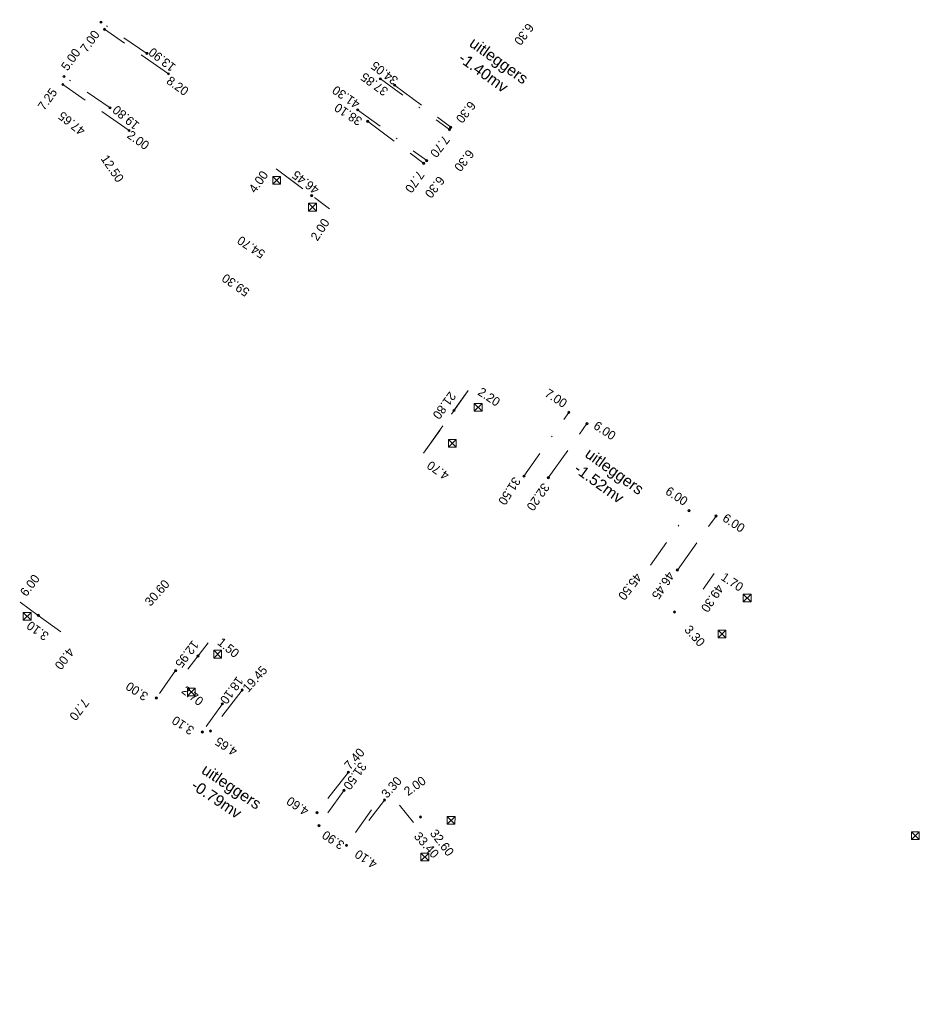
# Model space of a CAD drawing. Header units: inches. Extents: x 0 to 191500, y 0 to 342750.
# Tile 530 of 547: x 189786 to 189867, y 335095 to 335183. Entities that reach past the tile are written whole.
import ezdxf

# ---------------------------------------------------------------- set-up
doc = ezdxf.new("R2010")
doc.units = ezdxf.units.IN
doc.header["$MEASUREMENT"] = 0
for name, pattern in [('RI-HWA_HUISAANSLUITING', [4.8, 3, -1.8]), ('RI-HWA_KOLKAANSLUITING', [4.3, 2.5, -1.8]), ('RI-VWA_HUISAANSLUITING', [6.1, 2.5, -1.8, 0, -1.8])]:
    doc.linetypes.add(name, pattern=pattern)
doc.layers.get('0').update_dxf_attribs({"lineweight": 20})
for name, color, linetype, lineweight in [('ECW', 150, 'Continuous', 20), ('N-WE-RI-HWA-MAATVOERING-T25', 151, 'Continuous', 20), ('N-WE-RI-HWA_HUISAANSLUITING_PP_160-G', 150, 'RI-HWA_HUISAANSLUITING', 20), ('N-WE-RI-HWA_KOLK-S', 150, 'Continuous', 20), ('N-WE-RI-HWA_KOLKAANSLUITING_PP_160-G', 150, 'RI-HWA_KOLKAANSLUITING', 20), ('N-WE-RI-HWA_RIOOLPUT_ONTSTOPPINGSPUT-G', 150, 'Continuous', 20), ('N-WE-RI-INLAAT', 7, 'Continuous', 20), ('N-WE-RI-VWA-MAATVOERING-T25', 30, 'Continuous', 20), ('N-WE-RI-VWA_HUISAANSLUITING_PP_160-G', 20, 'RI-VWA_HUISAANSLUITING', 20), ('N-WE-RI-VWA_RIOOLPUT_ONTSTOPPINGSPUT-G', 30, 'Continuous', 20), ('Tekst algemeen', 7, 'Continuous', 20)]:
    doc.layers.add(name, color=color, linetype=linetype, lineweight=lineweight)
doc.styles.add('arial', font='arial.ttf')
picture_1 = doc.add_image_def('image1.ecw', size_in_pixel=(220000, 285000))

# ---------------------------------------------------------------- blocks, each defined once
blk = doc.blocks.new('A$C2C270354')
h = blk.add_hatch(color=256)
h.dxf.hatch_style = 1
edge = h.paths.add_edge_path()
edge.add_arc((0, 0), 0.1, 0, 360)
blk.add_circle((0, 0), 0.1)

msp = doc.modelspace()

# ---------------------------------------------------------------- linework, layer by layer
at = {"layer": 'N-WE-RI-HWA_HUISAANSLUITING_PP_160-G'}
for points, elevation in [([(189799.6476, 335178.44199), (189793.89821, 335182.43506)], 41.745), ([(189796.11088, 335173.34968), (189790.15616, 335177.48536)], 41.745), ([(189819.95321, 335177.42509), (189824.99227, 335173.64384)], 41.611), ([(189817.5224, 335174.1857), (189822.56146, 335170.40444)], 41.611), ([(189809.31134, 335169.90775), (189814.11044, 335166.30655)], 41.611), ([(189822.54784, 335144.39089), (189826.57106, 335150.01667)], 41.611), ([(189833.75071, 335142.17748), (189837.22689, 335147.03831)], 41.611), ([(189845.34172, 335133.88827), (189848.81169, 335138.74042)], 41.611), ([(189847.653, 335132.19), (189848.64189, 335133.57279)], 41.583), ([(189803.21961, 335127.35708), (189800.65227, 335124.03311)], 41.583), ([(189806.25981, 335123.11359), (189803.4174, 335119.43348)], 41.583), ([(189815.79644, 335115.74778), (189812.98459, 335112.10724)], 41.583), ([(189819.04126, 335113.24156), (189817.63534, 335111.4213)], 41.583), ([(189821.65295, 335111.22437), (189820.39753, 335112.78126)], 41.583)]:
    msp.add_lwpolyline(points, dxfattribs=dict(at, elevation=elevation))
for points in [[(189799.6476, 335178.44199), (189793.89821, 335182.43506)], [(189796.11088, 335173.34968), (189790.15616, 335177.48536)], [(189819.95321, 335177.42509), (189824.99227, 335173.64384)], [(189817.5224, 335174.1857), (189822.56146, 335170.40444)], [(189833.75071, 335142.17748), (189837.22689, 335147.03831)], [(189845.34172, 335133.88827), (189848.81169, 335138.74042)], [(189806.25981, 335123.11359), (189803.4174, 335119.43348)], [(189815.79644, 335115.74778), (189812.98459, 335112.10724)], [(189819.04126, 335113.24156), (189817.63534, 335111.4213)]]:
    msp.add_lwpolyline(points, dxfattribs=at)
at = {"layer": 'N-WE-RI-HWA_KOLK-S'}
for p, q in [((189809.01138, 335169.22742), (189809.00989, 335168.53097)), ((189809.00989, 335168.53097), (189809.70784, 335169.22592)), ((189809.00989, 335168.53097), (189809.70634, 335168.52947)), ((189809.70634, 335168.52947), (189809.01138, 335169.22742)), ((189809.70784, 335169.22592), (189809.01138, 335169.22742)), ((189809.70634, 335168.52947), (189809.70784, 335169.22592)), ((189812.23191, 335166.8159), (189812.23041, 335166.11945)), ((189812.23041, 335166.11945), (189812.92836, 335166.8144)), ((189812.92687, 335166.11795), (189812.23191, 335166.8159)), ((189812.92836, 335166.8144), (189812.23191, 335166.8159)), ((189812.92687, 335166.11795), (189812.92836, 335166.8144)), ((189812.23041, 335166.11945), (189812.92687, 335166.11795)), ((189827.1042, 335148.85133), (189827.10271, 335148.15488)), ((189827.10271, 335148.15488), (189827.80066, 335148.84983)), ((189827.10271, 335148.15488), (189827.79916, 335148.15338)), ((189827.79916, 335148.15338), (189827.1042, 335148.85133)), ((189827.80066, 335148.84983), (189827.1042, 335148.85133)), ((189827.79916, 335148.15338), (189827.80066, 335148.84983)), ((189824.79218, 335145.60735), (189824.79068, 335144.9109)), ((189824.79068, 335144.9109), (189825.48863, 335145.60585)), ((189825.48714, 335144.9094), (189824.79218, 335145.60735)), ((189825.48863, 335145.60585), (189824.79218, 335145.60735)), ((189825.48714, 335144.9094), (189825.48863, 335145.60585)), ((189824.79068, 335144.9109), (189825.48714, 335144.9094)), ((189851.26408, 335131.73359), (189851.26258, 335131.03714)), ((189851.26258, 335131.03714), (189851.96053, 335131.73209)), ((189851.95903, 335131.03564), (189851.26408, 335131.73359)), ((189851.96053, 335131.73209), (189851.26408, 335131.73359)), ((189851.95903, 335131.03564), (189851.96053, 335131.73209)), ((189851.26258, 335131.03714), (189851.95903, 335131.03564)), ((189786.60762, 335130.09047), (189786.60612, 335129.39402)), ((189786.60612, 335129.39402), (189787.30407, 335130.08898)), ((189787.30257, 335129.39252), (189786.60762, 335130.09047)), ((189787.30407, 335130.08898), (189786.60762, 335130.09047)), ((189787.30257, 335129.39252), (189787.30407, 335130.08898)), ((189786.60612, 335129.39402), (189787.30257, 335129.39252)), ((189849.00308, 335128.48997), (189849.00158, 335127.79352)), ((189849.00158, 335127.79352), (189849.69953, 335128.48847)), ((189849.69804, 335127.79202), (189849.00308, 335128.48997)), ((189849.69953, 335128.48847), (189849.00308, 335128.48997)), ((189849.69804, 335127.79202), (189849.69953, 335128.48847)), ((189849.00158, 335127.79352), (189849.69804, 335127.79202)), ((189803.71963, 335126.68955), (189803.71813, 335125.9931)), ((189803.71813, 335125.9931), (189804.41608, 335126.68805)), ((189804.41458, 335125.9916), (189803.71963, 335126.68955)), ((189804.41608, 335126.68805), (189803.71963, 335126.68955)), ((189804.41458, 335125.9916), (189804.41608, 335126.68805)), ((189803.71813, 335125.9931), (189804.41458, 335125.9916)), ((189801.35861, 335123.29741), (189801.35711, 335122.60096)), ((189801.35711, 335122.60096), (189802.05506, 335123.29591)), ((189801.35711, 335122.60096), (189802.05357, 335122.59946)), ((189802.05357, 335122.59946), (189801.35861, 335123.29741)), ((189802.05506, 335123.29591), (189801.35861, 335123.29741)), ((189802.05357, 335122.59946), (189802.05506, 335123.29591)), ((189824.67883, 335111.77564), (189824.67734, 335111.07919)), ((189824.67734, 335111.07919), (189825.37529, 335111.77414)), ((189824.67734, 335111.07919), (189825.37379, 335111.07769)), ((189825.37379, 335111.07769), (189824.67883, 335111.77564)), ((189825.37529, 335111.77414), (189824.67883, 335111.77564)), ((189825.37379, 335111.07769), (189825.37529, 335111.77414)), ((189866.36152, 335110.40497), (189866.36003, 335109.70852)), ((189866.36003, 335109.70852), (189867.05797, 335110.40348)), ((189866.36152, 335110.40497), (189867.05648, 335109.70703)), ((189867.05797, 335110.40348), (189866.36152, 335110.40497)), ((189867.05648, 335109.70703), (189867.05797, 335110.40348)), ((189866.36003, 335109.70852), (189867.05648, 335109.70703)), ((189822.31502, 335108.48783), (189822.31352, 335107.79138)), ((189822.31352, 335107.79138), (189823.01147, 335108.48634)), ((189823.00998, 335107.78989), (189822.31502, 335108.48783)), ((189823.01147, 335108.48634), (189822.31502, 335108.48783)), ((189823.00998, 335107.78989), (189823.01147, 335108.48634)), ((189822.31352, 335107.79138), (189823.00998, 335107.78989))]:
    msp.add_line(p, q, dxfattribs=at)
at = {"layer": 'N-WE-RI-HWA_KOLKAANSLUITING_PP_160-G'}
for q in [(189786.33753, 335131.00119), (189791.17371, 335127.44995)]:
    msp.add_line((189787.94959, 335129.81744), q, dxfattribs=at)
for points in [[(189809.31134, 335169.90775), (189814.11044, 335166.30655)], [(189822.54784, 335144.39089), (189826.57106, 335150.01667)], [(189847.653, 335132.19), (189848.64189, 335133.57279)], [(189803.21961, 335127.35708), (189800.65227, 335124.03311)], [(189821.65295, 335111.22437), (189820.39753, 335112.78126)]]:
    msp.add_lwpolyline(points, dxfattribs=at)
at = {"layer": 'N-WE-RI-HWA_RIOOLPUT_ONTSTOPPINGSPUT-G'}
for p, q in [((189793.99608, 335182.4556), (189793.80035, 335182.41452)), ((189793.87768, 335182.53293), (189793.91875, 335182.33719)), ((189790.25403, 335177.5059), (189790.05829, 335177.46482)), ((189790.13562, 335177.58323), (189790.1767, 335177.38749)), ((189825.09014, 335173.66438), (189824.8944, 335173.6233)), ((189824.97173, 335173.74171), (189825.01281, 335173.54597)), ((189822.65933, 335170.42498), (189822.46359, 335170.38391)), ((189822.54092, 335170.50231), (189822.582, 335170.30658)), ((189837.32476, 335147.05885), (189837.12902, 335147.01778)), ((189837.20635, 335147.13618), (189837.24743, 335146.94045)), ((189848.90956, 335138.76096), (189848.71382, 335138.71988)), ((189848.79115, 335138.83829), (189848.83223, 335138.64255)), ((189803.51527, 335119.45402), (189803.31953, 335119.41295)), ((189803.39686, 335119.53135), (189803.43794, 335119.33562)), ((189813.08246, 335112.12778), (189812.88672, 335112.0867)), ((189812.96405, 335112.20511), (189813.00513, 335112.00937))]:
    msp.add_line(p, q, dxfattribs=at)
for centre in [(189793.89821, 335182.43506), (189790.15616, 335177.48536), (189824.99227, 335173.64384), (189822.56146, 335170.40444), (189837.22689, 335147.03831), (189848.81169, 335138.74042), (189803.4174, 335119.43348), (189812.98459, 335112.10724)]:
    msp.add_circle(centre, 0.1, dxfattribs=at)
at = {"layer": 'N-WE-RI-VWA_HUISAANSLUITING_PP_160-G'}
for points, elevation in [([(189797.71589, 335180.26965), (189793.57979, 335183.07904)], 41.598), ([(189794.4008, 335175.38905), (189790.2647, 335178.19844)], 41.598), ([(189818.67558, 335177.99173), (189824.88202, 335173.43431)], 41.257), ([(189816.63362, 335175.21093), (189822.84006, 335170.6535)], 41.257), ([(189831.56454, 335142.3244), (189835.59271, 335148.04924)], 41.9), ([(189842.93592, 335134.32315), (189846.38864, 335139.23016)], 82.806), ([(189800.28675, 335124.862), (189798.55031, 335122.41562)], 41.431), ([(189804.48638, 335121.88113), (189802.69206, 335119.3532)], 41.431), ([(189815.41356, 335114.12506), (189813.1562, 335110.94476)], 41.431), ([(189817.889, 335112.368), (189815.63164, 335109.1877)], 41.356)]:
    msp.add_lwpolyline(points, dxfattribs=dict(at, elevation=elevation))
for points in [[(189797.71589, 335180.26965), (189793.57979, 335183.07904)], [(189794.4008, 335175.38905), (189790.2647, 335178.19844)], [(189818.67558, 335177.99173), (189824.88202, 335173.43431)], [(189816.63362, 335175.21093), (189822.84006, 335170.6535)], [(189831.56454, 335142.3244), (189835.59271, 335148.04924)], [(189842.93592, 335134.32315), (189846.38864, 335139.23016)], [(189800.28675, 335124.862), (189798.55031, 335122.41562)], [(189804.48638, 335121.88113), (189802.69206, 335119.3532)], [(189815.41356, 335114.12506), (189813.1562, 335110.94476)], [(189817.889, 335112.368), (189815.63164, 335109.1877)]]:
    msp.add_lwpolyline(points, dxfattribs=at)
at = {"layer": 'N-WE-RI-VWA_RIOOLPUT_ONTSTOPPINGSPUT-G'}
for p, q in [((189793.66991, 335183.12237), (189793.48966, 335183.03571)), ((189793.53646, 335183.16917), (189793.62312, 335182.98891)), ((189790.35483, 335178.24177), (189790.17458, 335178.15512)), ((189790.22138, 335178.28857), (189790.30803, 335178.10832)), ((189824.97215, 335173.47764), (189824.79189, 335173.39098)), ((189824.83869, 335173.52443), (189824.92535, 335173.34418)), ((189822.93018, 335170.69683), (189822.74993, 335170.61017)), ((189822.79673, 335170.74363), (189822.88338, 335170.56338)), ((189835.68284, 335148.09257), (189835.50259, 335148.00591)), ((189835.54939, 335148.13936), (189835.63604, 335147.95911)), ((189846.34531, 335139.32028), (189846.43197, 335139.14003)), ((189846.47877, 335139.27348), (189846.29852, 335139.18683)), ((189798.64044, 335122.45895), (189798.46019, 335122.37229)), ((189798.50699, 335122.50575), (189798.59364, 335122.32549)), ((189802.78219, 335119.39652), (189802.60193, 335119.30987)), ((189802.64873, 335119.44332), (189802.73539, 335119.26307)), ((189813.11287, 335111.03488), (189813.19952, 335110.85463)), ((189813.24632, 335110.98808), (189813.06607, 335110.90143)), ((189815.58831, 335109.27783), (189815.67496, 335109.09757)), ((189815.72176, 335109.23103), (189815.54151, 335109.14437))]:
    msp.add_line(p, q, dxfattribs=at)
for centre in [(189793.57979, 335183.07904), (189790.2647, 335178.19844), (189824.88202, 335173.43431), (189822.84006, 335170.6535), (189835.59271, 335148.04924), (189846.38864, 335139.23016), (189798.55031, 335122.41562), (189802.69206, 335119.3532), (189813.1562, 335110.94476), (189815.63164, 335109.1877)]:
    msp.add_circle(centre, 0.1, dxfattribs=at)

# ---------------------------------------------------------------- block references
at = {"layer": 'N-WE-RI-INLAAT', "rotation": 0.06357443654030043}
for p in [(189797.71589, 335180.26965), (189799.6476, 335178.44199), (189818.67558, 335177.99173), (189819.95321, 335177.42509), (189794.4008, 335175.38905), (189816.63362, 335175.21093), (189817.5224, 335174.1857), (189796.11088, 335173.34968), (189812.51074, 335167.50695), (189825.28181, 335148.21388), (189831.56454, 335142.3244), (189833.75071, 335142.17748), (189845.34172, 335133.88827), (189787.94959, 335129.81744), (189845.08413, 335130.11855, 41.583), (189802.30487, 335126.17275), (189800.28675, 335124.862), (189806.25981, 335123.11359), (189804.48638, 335121.88113), (189815.79644, 335115.74778), (189815.41356, 335114.12506), (189819.04126, 335113.24156), (189822.27571, 335111.72654, 41.583)]:
    msp.add_blockref('A$C2C270354', p, dxfattribs=at)

# ---------------------------------------------------------------- texts
at = {"layer": 'N-WE-RI-HWA-MAATVOERING-T25', "char_height": 0.8, "attachment_point": 1}
for s, insert, width, rotation in [('6.30', (189832.52473, 335182.57197, 0.496), 5.1756488, 232.6799246), ('6.30', (189832.52473, 335182.57197, 0.496), 5.176, 232.6799246), ('7.00', (189791.65846, 335180.74607, -81.918), 5.1756488, 54.5747586), ('7.00', (189791.65846, 335180.74607, -81.918), 5.176, 54.5747586), ('34.05', (189819.85521, 335177.37248, -41.094), 5.1756488, 142.5640905), ('34.05', (189819.85521, 335177.37248, -41.094), 5.176, 142.5640905), ('8.20', (189799.85148, 335178.28578, -41.094), 5.1756488, 324.462661), ('8.20', (189799.85148, 335178.28578, -41.094), 5.176, 324.462661), ('7.25', (189787.84886, 335175.5492, -81.918), 5.1756488, 54.5747586), ('7.25', (189787.84886, 335175.5492, -81.918), 5.176, 54.5747586), ('38.10', (189816.68419, 335173.72658, -41.094), 5.1756488, 146.7404865), ('38.10', (189816.68419, 335173.72658, -41.094), 5.176, 146.7404865), ('6.30', (189827.31505, 335175.56816, -40.761), 5.1756488, 231.8795369), ('6.30', (189827.31505, 335175.56816, -40.761), 5.176, 231.8795369), ('2.00', (189796.31704, 335173.42006, -41.094), 5.1756488, 324.462661), ('2.00', (189796.31704, 335173.42006, -41.094), 5.176, 324.462661), ('6.30', (189827.16586, 335171.21764, 0.496), 5.176, 231.6712995), ('12.50', (189794.18973, 335171.27201, -41.094), 5.1756488, 304.1080758), ('12.50', (189794.18973, 335171.27201, -41.094), 5.176, 304.1080758), ('4.00', (189806.78542, 335168.14236, -82.23), 5.1756488, 54.1481842), ('4.00', (189806.78542, 335168.14236, -82.23), 5.176, 54.1481842), ('46.45', (189812.77474, 335167.55684, -41.094), 5.1756488, 142.4758746), ('46.45', (189812.77474, 335167.55684, -41.094), 5.176, 142.4758746), ('6.30', (189824.52207, 335168.83071, 0.496), 5.1756488, 231.6712995), ('2.00', (189812.34808, 335163.80661, -82.23), 5.1756488, 56.6084668), ('2.00', (189812.34808, 335163.80661, -82.23), 5.176, 56.6084668), ('54.70', (189807.96486, 335161.79915, -41.094), 5.1756488, 146.7404865), ('54.70', (189807.96486, 335161.79915, -41.094), 5.176, 146.7404865), ('21.80', (189825.53598, 335149.50787, 42.069), 5.1756488, 234.0424366), ('21.80', (189825.53598, 335149.50787, 42.069), 5.176, 234.0424366), ('2.20', (189827.7853, 335150.35082, -82.23), 5.1756488, 326.6160905), ('2.20', (189827.7853, 335150.35082, -82.23), 5.176, 326.6160905), ('6.00', (189838.17308, 335147.32256, -41.115), 5.1756488, 326.6084668), ('6.00', (189838.17308, 335147.32256, -41.115), 5.176, 326.6084668), ('4.70', (189824.47753, 335141.90945, -82.23), 5.1756488, 145.4713562), ('4.70', (189824.47753, 335141.90945, -82.23), 5.176, 145.4713562), ('32.20', (189833.92941, 335141.3272, 42.069), 5.1756488, 235.4442327), ('32.20', (189833.92941, 335141.3272, 42.069), 5.176, 235.4442327), ('6.00', (189849.75788, 335139.02467, -41.115), 5.1756488, 326.6084668), ('6.00', (189849.75788, 335139.02467, -41.115), 5.176, 326.6084668), ('46.45', (189845.14148, 335133.39867, 42.069), 5.1756488, 236.362769), ('46.45', (189845.14148, 335133.39867, 42.069), 5.176, 236.362769), ('1.70', (189849.62359, 335133.73495, -82.23), 5.1756488, 326.6160905), ('1.70', (189849.62359, 335133.73495, -82.23), 5.176, 326.6160905), ('30.60', (189797.43245, 335131.11723, 42.069), 5.1756488, 48.274555), ('30.60', (189797.43245, 335131.11723, 42.069), 5.176, 48.274555), ('49.30', (189849.5631, 335132.24411, 42.069), 5.1756488, 236.362769), ('49.30', (189849.5631, 335132.24411, 42.069), 5.176, 236.362769), ('3.30', (189846.51353, 335129.02705, -82.23), 5.1756488, 311.7206649), ('3.30', (189846.51353, 335129.02705, -82.23), 5.176, 311.7206649), ('1.50', (189804.47681, 335127.89605, -82.23), 5.1756488, 320.7152257), ('1.50', (189804.47681, 335127.89605, -82.23), 5.176, 320.7152257), ('19.45', (189806.21371, 335123.38801, 42.069), 5.1756488, 48.274555), ('19.45', (189806.21371, 335123.38801, 42.069), 5.176, 48.274555), ('2.70', (189801.23843, 335123.56133, -82.23), 5.1756488, 321.7764492), ('2.70', (189801.23843, 335123.56133, -82.23), 5.176, 321.7764492), ('4.65', (189805.46981, 335117.13906, 0.468), 5.1756488, 146.6055957), ('4.65', (189805.46981, 335117.13906, 0.468), 5.176, 146.6055957), ('7.40', (189815.34374, 335116.43689, 42.069), 5.1756488, 48.274555), ('7.40', (189815.34374, 335116.43689, 42.069), 5.176, 48.274555), ('3.30', (189818.67924, 335113.88363, 42.069), 5.1756488, 48.274555), ('3.30', (189818.67924, 335113.88363, 42.069), 5.176, 48.274555), ('2.00', (189820.68698, 335114.23523, -82.23), 5.1756488, 35.4996419), ('2.00', (189820.68698, 335114.23523, -82.23), 5.176, 35.4996419), ('4.60', (189811.89185, 335111.78768, 0.468), 5.1756488, 146.6055957), ('4.60', (189811.89185, 335111.78768, 0.468), 5.176, 146.6055957), ('33.40', (189822.23065, 335110.4727, -82.23), 5.1756488, 311.7206649), ('33.40', (189822.23065, 335110.4727, -82.23), 5.176, 311.7206649), ('32.60', (189823.71268, 335110.72549, -82.23), 5.1756488, 307.596787), ('32.60', (189823.71268, 335110.72549, -82.23), 5.176, 307.596787)]:
    msp.add_mtext(s, dxfattribs=dict(at, insert=insert, width=width, rotation=rotation))
at = {"layer": 'N-WE-RI-VWA-MAATVOERING-T25', "char_height": 0.8, "attachment_point": 1}
for s, insert, width, rotation in [('5.00', (189789.93439, 335179.11291, -82.065), 5.1756488, 54.5747586), ('5.00', (189789.93439, 335179.11291, -82.065), 5.176, 54.5747586), ('13.90', (189799.86816, 335178.56603, -41.094), 5.1756488, 141.7375253), ('13.90', (189799.86816, 335178.56603, -41.094), 5.176, 141.7375253), ('37.85', (189818.97827, 335176.39474, 42.069), 5.1756488, 144.0131055), ('37.85', (189818.97827, 335176.39474, 42.069), 5.176, 144.0131055), ('41.30', (189816.46591, 335175.25578, 42.069), 5.1756488, 145.526494), ('41.30', (189816.46591, 335175.25578, 42.069), 5.176, 145.526494), ('19.80', (189796.5887, 335173.34425, -41.094), 5.1756488, 140.175285), ('19.80', (189796.5887, 335173.34425, -41.094), 5.176, 140.175285), ('47.65', (189791.75564, 335172.83545, -41.094), 5.1756488, 141.7375253), ('47.65', (189791.75564, 335172.83545, -41.094), 5.176, 141.7375253), ('7.70', (189824.97073, 335172.50401, 0.142), 5.1756488, 233.0631146), ('7.70', (189824.97073, 335172.50401, 0.142), 5.176, 233.0631146), ('7.70', (189822.68712, 335169.36715, 0.142), 5.1756488, 234.8351456), ('7.70', (189822.68712, 335169.36715, 0.142), 5.176, 234.8351456), ('59.30', (189806.55497, 335158.37972, 42.069), 5.1756488, 145.526494), ('59.30', (189806.55497, 335158.37972, 42.069), 5.176, 145.526494), ('7.00', (189833.79869, 335150.22978, 0.785), 5.1756488, 326.6084668), ('7.00', (189833.79869, 335150.22978, 0.785), 5.176, 326.6084668), ('31.50', (189831.32709, 335141.89432, 42.069), 5.1756488, 237.4154108), ('31.50', (189831.32709, 335141.89432, 42.069), 5.176, 237.4154108), ('6.00', (189844.63135, 335141.44164, -41.115), 5.1756488, 326.6084668), ('6.00', (189844.63135, 335141.44164, -41.115), 5.176, 326.6084668), ('6.00', (189786.24882, 335131.93149, 0.32346), 5.1756488, 53.0631146), ('6.00', (189786.24882, 335131.93149, 0.32346), 5.176, 53.0631146), ('45.50', (189842.22668, 335133.22578, 42.069), 5.1756488, 232.5754766), ('45.50', (189842.22668, 335133.22578, 42.069), 5.176, 232.5754766), ('3.10', (189788.50533, 335127.49659, 83.67791), 5.1756488, 144.0131055), ('3.10', (189788.50533, 335127.49659, 83.67791), 5.176, 144.0131055), ('12.95', (189802.44157, 335127.16542, 42.069), 5.1756488, 232.9297135), ('12.95', (189802.44157, 335127.16542, 42.069), 5.176, 232.9297135), ('4.00', (189791.26242, 335126.51965, 0.32346), 5.1756488, 233.0631146), ('4.00', (189791.26242, 335126.51965, 0.32346), 5.176, 233.0631146), ('18.10', (189806.44435, 335123.93516, 42.069), 5.1756488, 233.9807537), ('18.10', (189806.44435, 335123.93516, 42.069), 5.176, 233.9807537), ('3.00', (189797.45757, 335122.09606, 0.316), 5.1756488, 146.6055957), ('3.00', (189797.45757, 335122.09606, 0.316), 5.176, 146.6055957), ('7.70', (189792.58244, 335121.95343, 0.33043), 5.1756488, 233.0631146), ('7.70', (189792.58244, 335121.95343, 0.33043), 5.176, 233.0631146), ('3.10', (189801.59932, 335119.03364, 0.316), 5.1756488, 146.6055957), ('3.10', (189801.59932, 335119.03364, 0.316), 5.176, 146.6055957), ('31.50', (189817.50103, 335116.25768, 42.069), 5.1756488, 234.6062204), ('31.50', (189817.50103, 335116.25768, 42.069), 5.176, 234.6062204), ('3.90', (189815.08654, 335108.73965, 0.316), 5.1756488, 146.6055957), ('3.90', (189815.08654, 335108.73965, 0.316), 5.176, 146.6055957), ('4.10', (189818.02291, 335107.02538, 0.241), 5.176, 146.6055957)]:
    msp.add_mtext(s, dxfattribs=dict(at, insert=insert, width=width, rotation=rotation))
at = {"layer": 'Tekst algemeen', "char_height": 1, "width": 11.8386661, "attachment_point": 1, "style": 'arial'}
for s, insert, rotation in [('uitleggers\\P-1.40mv ', (189827.14874, 335181.80232), 324.2748146), ('uitleggers\\P-1.52mv ', (189837.53791, 335144.9307), 324.2748146), ('uitleggers\\P-0.79mv ', (189803.0743, 335116.54521), 326.1822355)]:
    msp.add_mtext(s, dxfattribs=dict(at, insert=insert, rotation=rotation))

# ---------------------------------------------------------------- pictures from other files: only their frames are drawn
at = {"layer": 'ECW'}
image = msp.add_image(picture_1, insert=(180500, 328500), size_in_units=(11000, 14250), dxfattribs=at)
image.dxf.flags = 7

doc.saveas('drawing.dxf')
